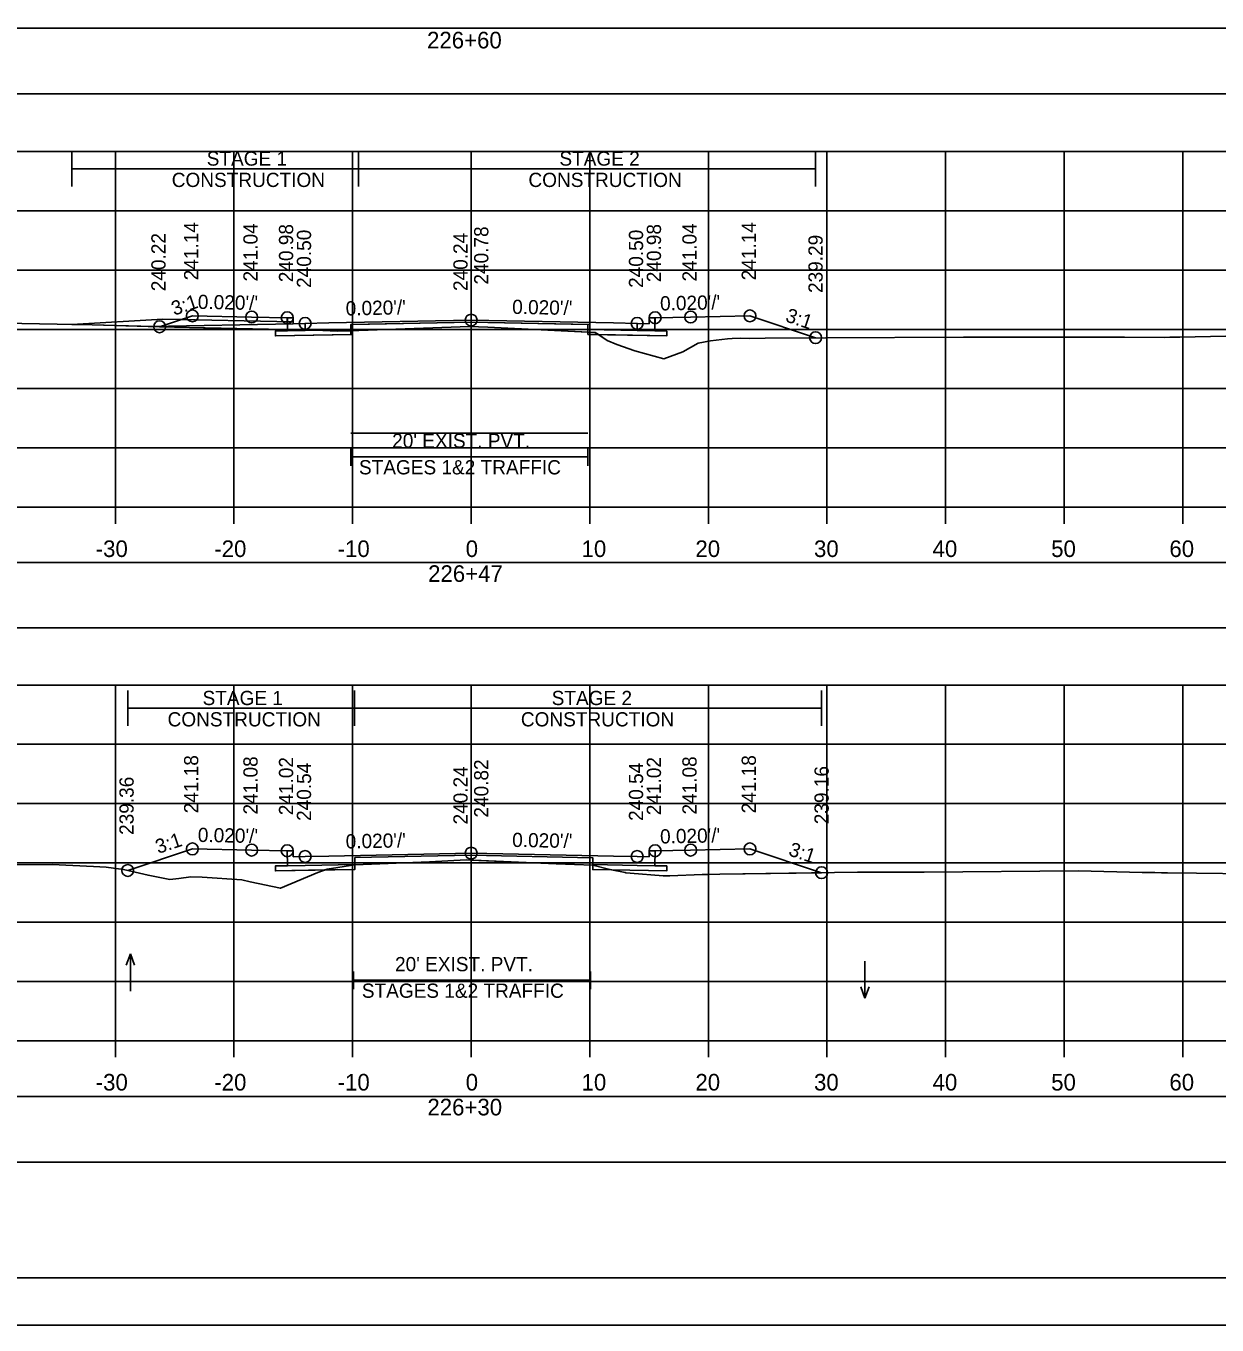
# Model space of a CAD drawing. Extents: x 1369627 to 1374022, y 380035 to 398173.
# Drawn here: x 1372061 to 1372161.4, y 386012.2 to 386121.8 of the extents above; entities that cross this region are included whole.
import ezdxf

# ---------------------------------------------------------------- set-up
doc = ezdxf.new("R2010")
doc.units = 0
for name, color, linetype in [('Default', 7, 'Continuous'), ('R_Alt Surface', 7, 'Continuous'), ('R_Axis', 7, 'Continuous'), ('R_Axis Annot', 7, 'Continuous'), ('R_Border', 7, 'Continuous'), ('R_Drive', 7, 'Continuous'), ('R_Exist Surface', 7, 'Continuous'), ('R_Fin Surface', 7, 'Continuous'), ('R_Grid', 7, 'Continuous'), ('R_MOT', 7, 'Continuous'), ('R_No Plot', 7, 'Continuous'), ('R_Water Annot', 7, 'Continuous'), ('R_Xsect Elev', 7, 'Continuous'), ('R_Xsect Slope', 7, 'Continuous'), ('T_Vehicle Path Lt Minor', 7, 'Continuous'), ('T_Vehicle Path Rt', 7, 'Continuous')]:
    doc.layers.add(name, color=color, linetype=linetype)

msp = doc.modelspace()

# ---------------------------------------------------------------- linework, layer by layer
at = {"layer": 'Default'}
for p, q in [((1372088.37, 386084.72), (1372088.37, 386086.22)), ((1372108.37, 386084.72), (1372108.37, 386086.22)), ((1372088.37, 386085.47), (1372108.37, 386085.47)), ((1372088.6, 386040.57), (1372088.6, 386042.07)), ((1372088.6, 386041.32), (1372108.6, 386041.32)), ((1372108.6, 386040.57), (1372108.6, 386042.07))]:
    msp.add_line(p, q, dxfattribs=at)
for points in [[(1371948.53, 386116.1), (1372248.53, 386116.1), (1372248.53, 386121.62), (1371948.53, 386121.62)], [(1372083.02, 386097.2), (1372083.52, 386097.2), (1372083.53, 386096.7), (1372084.53, 386096.72), (1372084.53, 386096.13), (1372083.03, 386096.1)], [(1372113.53, 386096.7), (1372113.54, 386097.2), (1372114.04, 386097.2), (1372114.03, 386096.1), (1372112.53, 386096.13), (1372112.53, 386096.72)], [(1371948.53, 386071.05), (1372248.53, 386071.05), (1372248.53, 386076.57), (1371948.53, 386076.57)], [(1371948.53, 386025.99), (1372248.53, 386025.99), (1372248.53, 386031.52), (1371948.53, 386031.52)]]:
    msp.add_lwpolyline(points, close=True, dxfattribs=at)
at = {"layer": 'R_Alt Surface'}
for points in [[(1372083.03, 386097.2), (1372083.03, 386096.1), (1372084.53, 386096.13), (1372088.37, 386096.21), (1372088.37, 386096.63), (1372098.53, 386096.83), (1372108.37, 386096.63), (1372108.37, 386096.22), (1372112.53, 386096.13), (1372114.03, 386096.1), (1372114.03, 386097.2)], [(1372083.02, 386052.24), (1372083.03, 386050.98), (1372084.53, 386051.01), (1372088.73, 386051.09), (1372088.73, 386051.67), (1372098.53, 386051.87), (1372108.78, 386051.66), (1372108.78, 386051.08), (1372112.53, 386051.01), (1372114.03, 386050.98), (1372114.04, 386052.24)]]:
    msp.add_lwpolyline(points, dxfattribs=at)
for points in [[(1372082.03, 386096.08), (1372083.03, 386096.1), (1372084.53, 386096.13), (1372088.37, 386096.21), (1372088.37, 386095.79), (1372082.03, 386095.67)], [(1372115.03, 386096.08), (1372114.03, 386096.1), (1372112.53, 386096.13), (1372108.37, 386096.22), (1372108.37, 386095.8), (1372115.03, 386095.67)], [(1372088.73, 386051.09), (1372084.53, 386051.01), (1372083.03, 386050.98), (1372082.03, 386050.96), (1372082.03, 386050.54), (1372088.73, 386050.67)], [(1372108.78, 386051.08), (1372112.53, 386051.01), (1372114.03, 386050.98), (1372115.03, 386050.96), (1372115.03, 386050.54), (1372108.78, 386050.66)]]:
    msp.add_lwpolyline(points, close=True, dxfattribs=at)
at = {"layer": 'R_Axis'}
for p, q in [((1371948.53, 386081.22), (1372248.53, 386081.22)), ((1372068.53, 386079.82), (1372068.53, 386081.22)), ((1372078.53, 386079.82), (1372078.53, 386081.22)), ((1372088.53, 386079.82), (1372088.53, 386081.22)), ((1372098.53, 386079.82), (1372098.53, 386081.22)), ((1372108.53, 386079.82), (1372108.53, 386081.22)), ((1372118.53, 386079.82), (1372118.53, 386081.22)), ((1372128.53, 386079.82), (1372128.53, 386081.22)), ((1372138.53, 386079.82), (1372138.53, 386081.22)), ((1372148.53, 386079.82), (1372148.53, 386081.22)), ((1372158.53, 386079.82), (1372158.53, 386081.22)), ((1371948.53, 386036.22), (1372248.53, 386036.22)), ((1372068.53, 386034.82), (1372068.53, 386036.22)), ((1372078.53, 386034.82), (1372078.53, 386036.22)), ((1372088.53, 386034.82), (1372088.53, 386036.22)), ((1372098.53, 386034.82), (1372098.53, 386036.22)), ((1372108.53, 386034.82), (1372108.53, 386036.22)), ((1372118.53, 386034.82), (1372118.53, 386036.22)), ((1372128.53, 386034.82), (1372128.53, 386036.22)), ((1372138.53, 386034.82), (1372138.53, 386036.22)), ((1372148.53, 386034.82), (1372148.53, 386036.22)), ((1372158.53, 386034.82), (1372158.53, 386036.22))]:
    msp.add_line(p, q, dxfattribs=at)
at = {"layer": 'R_Border'}
msp.add_line((1372256.71, 386016.22), (1371940.53, 386016.22), dxfattribs=at)
at = {"layer": 'R_Drive'}
for p, q in [((1372072.53, 386097.09), (1372064.87, 386096.63)), ((1372083.53, 386096.87), (1372072.53, 386097.09)), ((1372083.53, 386096.7), (1372083.53, 386096.87))]:
    msp.add_line(p, q, dxfattribs=at)
at = {"layer": 'R_Exist Surface'}
for points in [[(1372056.16, 386096.81), (1372066.57, 386096.59), (1372074.78, 386096.37), (1372085.43, 386096.14), (1372087.24, 386096.07), (1372088.83, 386096.12), (1372089.06, 386096.12), (1372096.84, 386096.41), (1372098.37, 386096.47), (1372099.94, 386096.4), (1372108.98, 386095.96), (1372110.01, 386095.29), (1372110.82, 386094.94), (1372112.32, 386094.42), (1372114.79, 386093.73), (1372116.39, 386094.34), (1372117.67, 386095.06), (1372118.72, 386095.25), (1372120.15, 386095.41), (1372120.54, 386095.44), (1372121.22, 386095.47), (1372121.96, 386095.46), (1372123.32, 386095.49), (1372128.44, 386095.52), (1372140.04, 386095.57), (1372147.66, 386095.55), (1372153.62, 386095.57), (1372157, 386095.54), (1372157.45, 386095.55), (1372158.28, 386095.57), (1372168.61, 386095.78)], [(1372054.84, 386051.06), (1372063.19, 386051.09), (1372066.68, 386050.91), (1372067.74, 386050.87), (1372069.21, 386050.67), (1372071.29, 386050.18), (1372073.11, 386049.82), (1372073.89, 386049.89), (1372074.89, 386050.05), (1372075.85, 386050.02), (1372079.18, 386049.79), (1372079.9, 386049.62), (1372082.44, 386049.08), (1372085.61, 386050.42), (1372086.09, 386050.59), (1372086.4, 386050.69), (1372088.73, 386051.06), (1372095.02, 386051.32), (1372098.12, 386051.48), (1372105.69, 386051.15), (1372108.78, 386051.04), (1372110.11, 386050.68), (1372111.51, 386050.41), (1372111.58, 386050.39), (1372111.95, 386050.36), (1372114.72, 386050.13), (1372115.28, 386050.14), (1372118, 386050.23), (1372118.56, 386050.25), (1372119.49, 386050.27), (1372131.11, 386050.43), (1372136.73, 386050.44), (1372149.74, 386050.55), (1372155.12, 386050.42), (1372155.9, 386050.4), (1372156.17, 386050.4), (1372156.75, 386050.39), (1372157.25, 386050.38), (1372159.69, 386050.36), (1372164.11, 386050.3)]]:
    msp.add_lwpolyline(points, dxfattribs=at)
at = {"layer": 'R_Fin Surface'}
for points in [[(1372072.26, 386096.44), (1372075.02, 386097.36), (1372080.02, 386097.26), (1372083.02, 386097.2), (1372083.52, 386097.2), (1372083.53, 386096.7), (1372084.53, 386096.72), (1372086.53, 386096.76), (1372098.53, 386097), (1372110.53, 386096.76), (1372112.53, 386096.72), (1372113.53, 386096.7), (1372113.54, 386097.2), (1372114.04, 386097.2), (1372117.04, 386097.26), (1372122.04, 386097.36), (1372127.57, 386095.52)], [(1372069.57, 386050.58), (1372075.02, 386052.4), (1372080.02, 386052.3), (1372083.02, 386052.24), (1372083.52, 386052.24), (1372083.53, 386051.74), (1372084.53, 386051.76), (1372086.53, 386051.8), (1372098.53, 386052.04), (1372110.53, 386051.8), (1372112.53, 386051.76), (1372113.53, 386051.74), (1372113.54, 386052.24), (1372114.04, 386052.24), (1372117.04, 386052.3), (1372122.04, 386052.4), (1372128.08, 386050.39)]]:
    msp.add_lwpolyline(points, dxfattribs=at)
at = {"layer": 'R_Grid'}
for p, q in [((1371948.53, 386111.22), (1372248.53, 386111.22)), ((1372068.53, 386081.22), (1372068.53, 386111.22)), ((1372078.53, 386081.22), (1372078.53, 386111.22)), ((1372088.53, 386081.22), (1372088.53, 386111.22)), ((1372098.53, 386081.22), (1372098.53, 386111.22)), ((1372108.53, 386081.22), (1372108.53, 386111.22)), ((1372118.53, 386081.22), (1372118.53, 386111.22)), ((1372128.53, 386081.22), (1372128.53, 386111.22)), ((1372138.53, 386081.22), (1372138.53, 386111.22)), ((1372148.53, 386081.22), (1372148.53, 386111.22)), ((1372158.53, 386081.22), (1372158.53, 386111.22)), ((1371948.53, 386106.22), (1372248.53, 386106.22)), ((1371948.53, 386101.22), (1372248.53, 386101.22)), ((1371948.53, 386096.22), (1372248.53, 386096.22)), ((1371948.53, 386091.22), (1372248.53, 386091.22)), ((1371948.53, 386086.22), (1372248.53, 386086.22)), ((1371948.53, 386081.22), (1372248.53, 386081.22)), ((1371948.53, 386066.22), (1372248.53, 386066.22)), ((1372068.53, 386036.22), (1372068.53, 386066.22)), ((1372078.53, 386036.22), (1372078.53, 386066.22)), ((1372088.53, 386036.22), (1372088.53, 386066.22)), ((1372098.53, 386036.22), (1372098.53, 386066.22)), ((1372108.53, 386036.22), (1372108.53, 386066.22)), ((1372118.53, 386036.22), (1372118.53, 386066.22)), ((1372128.53, 386036.22), (1372128.53, 386066.22)), ((1372138.53, 386036.22), (1372138.53, 386066.22)), ((1372148.53, 386036.22), (1372148.53, 386066.22)), ((1372158.53, 386036.22), (1372158.53, 386066.22)), ((1371948.53, 386061.22), (1372248.53, 386061.22)), ((1371948.53, 386056.22), (1372248.53, 386056.22)), ((1371948.53, 386051.22), (1372248.53, 386051.22)), ((1371948.53, 386046.22), (1372248.53, 386046.22)), ((1371948.53, 386041.22), (1372248.53, 386041.22)), ((1371948.53, 386036.22), (1372248.53, 386036.22))]:
    msp.add_line(p, q, dxfattribs=at)
at = {"layer": 'R_MOT'}
for p, q in [((1372064.87, 386108.27), (1372064.87, 386111.27)), ((1372089.04, 386108.27), (1372089.04, 386111.27)), ((1372127.57, 386108.27), (1372127.57, 386111.27)), ((1372064.87, 386109.77), (1372127.57, 386109.77)), ((1372069.57, 386062.77), (1372069.57, 386065.77)), ((1372088.69, 386062.77), (1372088.69, 386065.77)), ((1372128.08, 386062.77), (1372128.08, 386065.77)), ((1372069.57, 386064.27), (1372128.08, 386064.27))]:
    msp.add_line(p, q, dxfattribs=at)
at = {"layer": 'R_No Plot'}
for p, q in [((1372083.53, 386096.7), (1372071.52, 386096.46)), ((1371928.13, 386012.24), (1372261.46, 386012.24))]:
    msp.add_line(p, q, dxfattribs=at)
for points in [[(1371928.12, 386225.58), (1372261.46, 386225.58), (1372261.46, 386012.24), (1371928.12, 386012.24)], [(1372174.45, 386221.68), (1372194.07, 386221.68), (1372194.07, 386211.8), (1372210.18, 386211.8), (1372233.38, 386211.8), (1372233.38, 386179.13), (1372256.59, 386179.13), (1372256.71, 386016.22), (1371940.53, 386016.22), (1371940.53, 386221.68)], [(1372098.53, 386097), (1372086.53, 386096.76), (1372084.53, 386096.72), (1372084.53, 386096.13), (1372088.53, 386096.21), (1372088.53, 386096.63), (1372098.53, 386096.83), (1372108.53, 386096.63), (1372108.53, 386096.21), (1372112.53, 386096.13), (1372112.53, 386096.72), (1372110.53, 386096.76)], [(1372088.53, 386096.21), (1372084.53, 386096.13), (1372083.03, 386096.1), (1372082.03, 386096.08), (1372082.03, 386095.67), (1372088.53, 386095.8)], [(1372108.53, 386096.21), (1372112.53, 386096.13), (1372114.03, 386096.1), (1372115.03, 386096.08), (1372115.03, 386095.67), (1372108.53, 386095.8)]]:
    msp.add_lwpolyline(points, close=True, dxfattribs=at)
for points in [[(1372083.02, 386097.2), (1372083.03, 386096.1), (1372084.53, 386096.13), (1372088.53, 386096.21), (1372088.53, 386096.63), (1372098.53, 386096.83), (1372108.53, 386096.63), (1372108.53, 386096.21), (1372112.53, 386096.13), (1372114.03, 386096.1), (1372114.04, 386097.2)], [(1372088.37, 386087.47), (1372108.37, 386087.47)]]:
    msp.add_lwpolyline(points, dxfattribs=at)
for centre in [(1372072.26, 386096.44), (1372075.02, 386097.36), (1372080.02, 386097.26), (1372083.02, 386097.2), (1372084.53, 386096.72), (1372098.53, 386097), (1372112.53, 386096.72), (1372114.04, 386097.2), (1372117.04, 386097.26), (1372122.04, 386097.36), (1372127.57, 386095.52), (1372075.02, 386052.4), (1372080.02, 386052.3), (1372083.02, 386052.24), (1372084.53, 386051.76), (1372098.53, 386052.04), (1372112.53, 386051.76), (1372114.04, 386052.24), (1372117.04, 386052.3), (1372122.04, 386052.4), (1372069.57, 386050.58), (1372128.08, 386050.39)]:
    msp.add_circle(centre, 0.5, dxfattribs=at)
at = {"layer": 'R_Water Annot'}
for p, q in [((1372069.8, 386043.55), (1372069.45, 386042.59)), ((1372069.8, 386040.41), (1372069.8, 386043.55)), ((1372069.8, 386043.55), (1372070.15, 386042.59)), ((1372131.73, 386042.94), (1372131.73, 386039.8)), ((1372131.73, 386039.8), (1372131.38, 386040.76)), ((1372131.73, 386039.8), (1372132.08, 386040.76))]:
    msp.add_line(p, q, dxfattribs=at)
at = {"layer": 'R_Xsect Elev'}
for p, q in [((1372098.53, 386096.46), (1372098.53, 386106.46)), ((1372098.53, 386051.46), (1372098.53, 386061.46))]:
    msp.add_line(p, q, dxfattribs=at)
at = {"layer": 'T_Vehicle Path Lt Minor'}
for p, q in [((1372072.53, 386097.09), (1372064.87, 386096.63)), ((1372072.26, 386096.44), (1372074.11, 386097.06)), ((1372074.11, 386097.06), (1372072.53, 386097.09))]:
    msp.add_line(p, q, dxfattribs=at)
msp.add_lwpolyline([(1372064.87, 386096.63), (1372066.57, 386096.59), (1372072.26, 386096.44)], dxfattribs=at)
at = {"layer": 'T_Vehicle Path Rt'}
for p, q in [((1372083.03, 386096.19), (1372083.02, 386097.2)), ((1372114.04, 386097.2), (1372114.03, 386096.1)), ((1372084.53, 386096.16), (1372083.03, 386096.19)), ((1372083.03, 386096.19), (1372083.03, 386096.1)), ((1372083.03, 386096.1), (1372084.53, 386096.13)), ((1372084.53, 386096.13), (1372084.53, 386096.16)), ((1372085.21, 386096.15), (1372084.53, 386096.16)), ((1372084.53, 386096.16), (1372084.53, 386096.13)), ((1372085.21, 386096.15), (1372084.53, 386096.13)), ((1372084.53, 386096.13), (1372085.21, 386096.15)), ((1372088.37, 386096.21), (1372088.37, 386096.11)), ((1372108.37, 386095.99), (1372108.37, 386096.22)), ((1372108.37, 386095.99), (1372108.37, 386095.8)), ((1372108.37, 386095.8), (1372109.26, 386095.78)), ((1372109.26, 386095.78), (1372110.01, 386095.29)), ((1372083.03, 386050.98), (1372083.02, 386052.24)), ((1372114.04, 386052.24), (1372114.03, 386050.98)), ((1372088.73, 386051.09), (1372088.73, 386051.06)), ((1372088.73, 386050.67), (1372088.73, 386051.06)), ((1372098.53, 386051.46), (1372098.53, 386051.87)), ((1372098.53, 386051.87), (1372098.53, 386051.46)), ((1372108.78, 386051.04), (1372108.78, 386051.08)), ((1372108.78, 386051.04), (1372108.78, 386050.66)), ((1372086.18, 386050.62), (1372082.03, 386050.54)), ((1372086.18, 386050.62), (1372088.73, 386050.67)), ((1372108.78, 386050.66), (1372110.36, 386050.63)), ((1372110.36, 386050.63), (1372111.51, 386050.41))]:
    msp.add_line(p, q, dxfattribs=at)
for points in [[(1372083.02, 386097.2), (1372080.02, 386097.26), (1372075.02, 386097.36), (1372072.26, 386096.44)], [(1372127.57, 386095.52), (1372122.04, 386097.36), (1372117.04, 386097.26), (1372114.04, 386097.2)], [(1372072.26, 386096.44), (1372074.78, 386096.37), (1372083.03, 386096.19)], [(1372084.53, 386096.13), (1372083.03, 386096.1), (1372082.03, 386096.08), (1372082.03, 386095.67), (1372088.37, 386095.79), (1372088.37, 386096.11)], [(1372083.03, 386096.19), (1372083.03, 386096.19)], [(1372088.37, 386096.11), (1372087.24, 386096.07), (1372085.43, 386096.14), (1372085.21, 386096.15)], [(1372108.37, 386096.22), (1372108.37, 386096.63), (1372098.53, 386096.83), (1372088.37, 386096.63), (1372088.37, 386096.21)], [(1372088.37, 386096.11), (1372088.83, 386096.12), (1372089.06, 386096.12), (1372096.84, 386096.41), (1372098.37, 386096.47), (1372099.94, 386096.4), (1372108.37, 386095.99)], [(1372109.26, 386095.78), (1372108.98, 386095.96), (1372108.37, 386095.99)], [(1372114.03, 386096.1), (1372115.03, 386096.08), (1372115.03, 386095.67), (1372109.26, 386095.78)], [(1372110.01, 386095.29), (1372110.82, 386094.94), (1372112.32, 386094.42), (1372114.79, 386093.73), (1372116.39, 386094.34), (1372117.67, 386095.06), (1372118.72, 386095.25), (1372120.15, 386095.41), (1372120.54, 386095.44), (1372121.22, 386095.47), (1372121.96, 386095.46), (1372123.32, 386095.49), (1372127.57, 386095.52)], [(1372083.02, 386052.24), (1372080.02, 386052.3), (1372075.02, 386052.4), (1372069.57, 386050.58)], [(1372128.08, 386050.39), (1372122.04, 386052.4), (1372117.04, 386052.3), (1372114.04, 386052.24)], [(1372082.03, 386050.54), (1372082.03, 386050.96), (1372083.03, 386050.98)], [(1372088.73, 386051.06), (1372086.4, 386050.69), (1372086.18, 386050.62)], [(1372098.53, 386051.87), (1372088.73, 386051.67), (1372088.73, 386051.09)], [(1372088.73, 386051.06), (1372095.02, 386051.32), (1372098.12, 386051.48), (1372098.53, 386051.46)], [(1372108.78, 386051.08), (1372108.78, 386051.66), (1372098.53, 386051.87)], [(1372098.53, 386051.46), (1372105.69, 386051.15), (1372108.78, 386051.04)], [(1372110.36, 386050.63), (1372110.11, 386050.68), (1372108.78, 386051.04)], [(1372114.03, 386050.98), (1372115.03, 386050.96), (1372115.03, 386050.54), (1372110.36, 386050.63)], [(1372069.57, 386050.58), (1372071.29, 386050.18), (1372073.11, 386049.82), (1372073.89, 386049.89), (1372074.89, 386050.05), (1372075.85, 386050.02), (1372079.18, 386049.79), (1372079.9, 386049.62), (1372082.44, 386049.08), (1372085.61, 386050.42), (1372086.09, 386050.59), (1372086.18, 386050.62)], [(1372111.51, 386050.41), (1372111.58, 386050.39), (1372111.95, 386050.36), (1372114.72, 386050.13), (1372115.28, 386050.14), (1372118, 386050.23), (1372118.56, 386050.25), (1372119.49, 386050.27), (1372128.08, 386050.39)]]:
    msp.add_lwpolyline(points, dxfattribs=at)

# ---------------------------------------------------------------- texts
at = {"layer": 'R_Axis Annot'}
for s, height, p in [('226+60', 1.4, (1372094.81, 386119.92)), ("20' EXIST. PVT.", 1.2, (1372091.87, 386086.23)), ('STAGES 1&2 TRAFFIC', 1.2, (1372089.07, 386083.99)), ('-30', 1.4, (1372066.87, 386077.02)), ('-20', 1.4, (1372076.87, 386077.02)), ('-10', 1.4, (1372087.27, 386077.02)), ('0', 1.4, (1372098.07, 386077.02)), ('10', 1.4, (1372107.84, 386077.02)), ('20', 1.4, (1372117.44, 386077.02)), ('30', 1.4, (1372127.44, 386077.02)), ('40', 1.4, (1372137.44, 386077.02)), ('50', 1.4, (1372147.44, 386077.02)), ('60', 1.4, (1372157.41, 386077.02)), ('226+47', 1.4, (1372094.9, 386074.92)), ("20' EXIST. PVT.", 1.2, (1372092.11, 386042.08)), ('STAGES 1&2 TRAFFIC', 1.2, (1372089.31, 386039.84)), ('-30', 1.4, (1372066.87, 386032.02)), ('-20', 1.4, (1372076.87, 386032.02)), ('-10', 1.4, (1372087.27, 386032.02)), ('0', 1.4, (1372098.07, 386032.02)), ('10', 1.4, (1372107.84, 386032.02)), ('20', 1.4, (1372117.44, 386032.02)), ('30', 1.4, (1372127.44, 386032.02)), ('40', 1.4, (1372137.44, 386032.02)), ('50', 1.4, (1372147.44, 386032.02)), ('60', 1.4, (1372157.41, 386032.02)), ('226+30', 1.4, (1372094.84, 386029.92))]:
    msp.add_text(s, height=height, dxfattribs=at).set_placement(p)
at = {"layer": 'R_MOT'}
for s, p in [('STAGE 1', (1372076.23, 386110.03)), ('STAGE 2', (1372105.97, 386110.03)), ('CONSTRUCTION', (1372073.28, 386108.23)), ('CONSTRUCTION', (1372103.36, 386108.23)), ('STAGE 1', (1372075.88, 386064.53)), ('STAGE 2', (1372105.32, 386064.53)), ('CONSTRUCTION', (1372072.93, 386062.73)), ('CONSTRUCTION', (1372102.72, 386062.73))]:
    msp.add_text(s, height=1.2, dxfattribs=at).set_placement(p)
at = {"layer": 'R_Xsect Elev'}
for s, p in [('241.14', (1372075.52, 386100.36)), ('241.04', (1372080.52, 386100.26)), ('240.98', (1372083.52, 386100.2)), ('240.78', (1372099.98, 386100)), ('240.98', (1372114.54, 386100.2)), ('241.04', (1372117.54, 386100.26)), ('241.14', (1372122.54, 386100.36)), ('240.22', (1372072.76, 386099.44)), ('240.50', (1372085.03, 386099.72)), ('240.24', (1372098.23, 386099.46)), ('240.50', (1372113.03, 386099.72)), ('239.29', (1372128.17, 386099.29)), ('241.18', (1372075.52, 386055.4)), ('241.08', (1372080.52, 386055.3)), ('241.02', (1372083.52, 386055.24)), ('240.82', (1372099.98, 386055.04)), ('241.02', (1372114.54, 386055.24)), ('241.08', (1372117.54, 386055.3)), ('241.18', (1372122.54, 386055.4)), ('240.54', (1372085.03, 386054.76)), ('240.24', (1372098.23, 386054.46)), ('240.54', (1372113.03, 386054.76)), ('239.16', (1372128.68, 386054.48)), ('239.36', (1372070.07, 386053.58))]:
    msp.add_text(s, height=1.2, rotation=90, dxfattribs=at).set_placement(p)
at = {"layer": 'R_Xsect Slope'}
for s, rotation, p in [("0.020'/'", 358.8542, (1372075.47, 386097.95)), ("0.020'/'", 1.1458, (1372114.47, 386097.81)), ('3:1', 18.4332, (1372073.48, 386097.37)), ("0.020'/'", 1.1458, (1372087.96, 386097.39)), ("0.020'/'", 358.8542, (1372101.98, 386097.53)), ('3:1', 341.5668, (1372124.96, 386096.91)), ("0.020'/'", 358.8542, (1372075.47, 386052.99)), ("0.020'/'", 1.1458, (1372114.47, 386052.85)), ('3:1', 18.4332, (1372072.14, 386051.97)), ("0.020'/'", 1.1458, (1372087.96, 386052.43)), ("0.020'/'", 358.8542, (1372101.98, 386052.57)), ('3:1', 341.5668, (1372125.22, 386051.87))]:
    msp.add_text(s, height=1.2, rotation=rotation, dxfattribs=at).set_placement(p)

doc.saveas('drawing.dxf')
